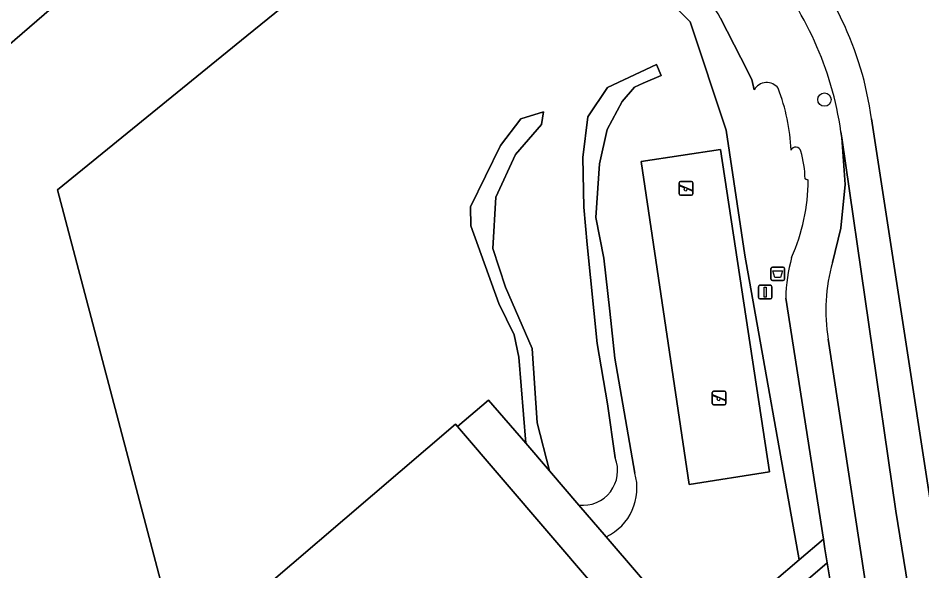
# Model space of a CAD drawing. Extents: x 158472 to 159562, y 388525 to 389606.
# Drawn here: x 159160.9 to 159227.2, y 389019.3 to 389059.8 of the extents above; entities that cross this region are included whole.
import ezdxf

# ---------------------------------------------------------------- set-up
doc = ezdxf.new("R2010")
doc.units = 0
for name, color, linetype in [('IMGEO_Afvalbak', 7, 'Continuous'), ('IMGEO_Boom', 7, 'Continuous'), ('IMGEO_Groenvoorziening', 7, 'Continuous'), ('IMGEO_Pand', 7, 'Continuous'), ('IMGEO_Rijbaan_lokaal_gesloten', 7, 'Continuous'), ('IMGEO_Rijbaan_lokaal_open', 7, 'Continuous'), ('IMGEO_Speelvoorziening', 7, 'Continuous'), ('IMGEO_Verkeersbordpaal', 7, 'Continuous'), ('IMGEO_Voetpad_gesloten', 7, 'Continuous'), ('IMGEO_Voetpad_open', 7, 'Continuous')]:
    doc.layers.add(name, color=color, linetype=linetype)

msp = doc.modelspace()

# ---------------------------------------------------------------- linework, layer by layer
at = {"layer": 'IMGEO_Afvalbak'}
for p, q in [((159216.107, 389040.688), (159216.107, 389041.488)), ((159216.107, 389041.488), (159216.107, 389040.688)), ((159216.207, 389041.588), (159216.997, 389041.588)), ((159216.997, 389041.588), (159216.207, 389041.588)), ((159217.097, 389041.488), (159217.097, 389040.688)), ((159217.097, 389040.688), (159217.097, 389041.488)), ((159216.997, 389040.588), (159216.207, 389040.588)), ((159216.207, 389040.588), (159216.997, 389040.588))]:
    msp.add_line(p, q, dxfattribs=at)
msp.add_lwpolyline([(159216.25, 389041.302), (159216.954, 389041.302), (159216.805, 389040.832), (159216.399, 389040.832), (159216.25, 389041.302)], dxfattribs=at)
for centre, start, end in [((159216.207, 389041.488), 90, 180), ((159216.207, 389041.488), 90, 180), ((159216.997, 389041.488), 0, 90), ((159216.997, 389041.488), 360, 90), ((159216.207, 389040.688), 180, 270), ((159216.207, 389040.688), 180, 270), ((159216.997, 389040.688), 270, 0), ((159216.997, 389040.688), 270, 0)]:
    msp.add_arc(centre, 0.1, start, end, dxfattribs=at)
at = {"layer": 'IMGEO_Boom'}
msp.add_circle((159220.024, 389053.861), 0.489, dxfattribs=at)
at = {"layer": 'IMGEO_Groenvoorziening'}
for points in [[(159194.101, 389079.676), (159191.028, 389077.034), (159193.438, 389074.174), (159188.482, 389069.831), (159182.754, 389076.416), (159182.297, 389076.941), (159156.026, 389054.244), (159128.905, 389030.814), (159125.639, 389027.992), (159135.248, 389016.839), (159141.471, 389009.601)], [(159151.36, 388998.098), (159153.16, 388996.004), (159153.445, 388996.248), (159155.422, 388997.939), (159172.865, 389012.863), (159163.799, 389047.245), (159177.696, 389058.53), (159196.313, 389073.65), (159210.179, 389059.558), (159212.821, 389051.632), (159214.2, 389042.452), (159218.174, 389020.125), (159219.946, 389021.639), (159217.191, 389039.313)], [(159204.025, 389021.804), (159210.843, 389013.865), (159218.174, 389020.125), (159214.2, 389042.452), (159212.821, 389051.632), (159210.179, 389059.558), (159196.313, 389073.65), (159177.696, 389058.53), (159163.799, 389047.245), (159172.865, 389012.863), (159192.975, 389030.069), (159193.124, 389029.895), (159195.411, 389031.836), (159198.136, 389028.662), (159197.629, 389034.977), (159197.293, 389036.618), (159196.163, 389038.904), (159194.107, 389044.602)], [(159214.874, 389054.589), (159214.695, 389055.346), (159213.892, 389056.921), (159212.404, 389059.84)], [(159206.125, 389026.485), (159204.67, 389034.911), (159204.301, 389038.342), (159203.854, 389042.247), (159203.279, 389045.21), (159203.529, 389049.145), (159204.104, 389051.664), (159205.206, 389053.727), (159206.102, 389054.782), (159206.738, 389055.072), (159208.062, 389055.637), (159207.707, 389056.426), (159204.127, 389054.746), (159202.68, 389052.596), (159202.328, 389049.614), (159202.394, 389045.977), (159202.643, 389043.244), (159203.369, 389035.976), (159204.132, 389031.555), (159204.692, 389027.598)], [(159204.692, 389027.598), (159204.132, 389031.555), (159203.369, 389035.976), (159202.643, 389043.244), (159202.394, 389045.977), (159202.328, 389049.614), (159202.68, 389052.596), (159204.127, 389054.746), (159207.707, 389056.426), (159208.062, 389055.637), (159206.738, 389055.072), (159206.102, 389054.782), (159205.206, 389053.727), (159204.104, 389051.664), (159203.529, 389049.145), (159203.279, 389045.21), (159203.854, 389042.247), (159204.301, 389038.342), (159204.67, 389034.911), (159206.125, 389026.485)], [(159194.107, 389044.602), (159194.075, 389046.008), (159196.281, 389050.486), (159197.764, 389052.464), (159199.436, 389052.974), (159199.285, 389052.038), (159197.38, 389049.828), (159195.944, 389046.713), (159195.713, 389042.95), (159196.636, 389040.102), (159198.6, 389035.619), (159198.96, 389030.154), (159199.862, 389026.653), (159202.023, 389024.136)], [(159218.836, 389047.959), (159218.605, 389048.049)], [(159202.023, 389024.136), (159204.025, 389021.804)], [(159224.161, 389000), (159222.498, 389009.21), (159222.011, 389010.48), (159221.036, 389015.051), (159220.227, 389019.907), (159218.479, 389018.411), (159226.051, 388975.866), (159227.164, 388969.613), (159186.891, 388959.671), (159183.615, 388972.096), (159173.579, 388963.444), (159174.217, 388960.714), (159174.459, 388959.677)]]:
    msp.add_lwpolyline(points, dxfattribs=at)
for points in [[(159128.905, 389030.814), (159156.026, 389054.244), (159182.297, 389076.941), (159180.43, 389079.087), (159179.477, 389078.282), (159123.845, 389030.074), (159125.639, 389027.992)], [(159198.6, 389035.619), (159196.636, 389040.102), (159195.713, 389042.95), (159195.944, 389046.713), (159197.38, 389049.828), (159199.285, 389052.038), (159199.436, 389052.974), (159197.764, 389052.464), (159196.281, 389050.486), (159194.075, 389046.008), (159194.107, 389044.602), (159196.163, 389038.904), (159197.293, 389036.618), (159197.629, 389034.977), (159198.136, 389028.662), (159199.862, 389026.653), (159198.96, 389030.154)], [(159206.596, 389049.328), (159212.412, 389050.21), (159215.989, 389026.561), (159210.101, 389025.648)]]:
    msp.add_lwpolyline(points, close=True, dxfattribs=at)
for centre, radius, start, end in [((159187.88, 389045.685), 28.316, 29.99393, 41.45596), ((159215.79, 389054.046), 1.065, 37.15615, 149.32936), ((159203.147, 389049.518), 14.449, 2.53209, 20.97117), ((159217.923, 389050.017), 0.368, 10.84886, 157.76228), ((159211.883, 389048.033), 6.722, 0.13214, 17.77844), ((159204.522, 389048.062), 14.314, 336.22874, 359.58865), ((159229.415, 389039.065), 12.227, 164.69714, 178.83807), ((159202.32, 389026.667), 2.548, 263.29796, 21.44179), ((159202.32, 389026.667), 2.548, 263.29796, 21.44179), ((159202.337, 389025.373), 3.948, 295.31626, 16.35962), ((159202.337, 389025.373), 3.948, 295.31626, 16.35962)]:
    msp.add_arc(centre, radius, start, end, dxfattribs=at)
at = {"layer": 'IMGEO_Pand'}
msp.add_lwpolyline([(159203.019, 389018.342), (159193.124, 389029.895), (159192.975, 389030.069), (159172.865, 389012.863), (159155.422, 388997.939), (159165.476, 388986.23), (159177.236, 388996.288)], close=True, dxfattribs=at)
at = {"layer": 'IMGEO_Rijbaan_lokaal_gesloten'}
for points in [[(159223.469, 389052.45), (159230.156, 389009.067), (159243.098, 388939.791), (159258.627, 388872.238), (159268.084, 388832.358), (159271.51, 388833.21), (159271.366, 388833.818), (159264.636, 388861.977), (159261.846, 388873.649), (159261.159, 388876.524), (159260.92, 388877.525)], [(159243.098, 388939.791), (159230.156, 389009.067), (159223.469, 389052.45)], [(159221.236, 389051.504), (159221.3, 389051.06), (159225.262, 389023.694), (159228.791, 389001.832)]]:
    msp.add_lwpolyline(points, dxfattribs=at)
for centre, radius, start, end in [((159199.667, 389049.306), 24.009, 7.52378, 43.77428), ((159199.667, 389049.306), 24.009, 7.52378, 43.77428), ((159196.927, 389048.02), 24.558, 8.15661, 40.49486)]:
    msp.add_arc(centre, radius, start, end, dxfattribs=at)
at = {"layer": 'IMGEO_Rijbaan_lokaal_open'}
for points in [[(159228.791, 389001.832), (159225.262, 389023.694), (159221.3, 389051.06), (159221.554, 389047.64), (159221.238, 389044.445), (159220.626, 389041.929)], [(159220.306, 389036.302), (159223.785, 389013.474)]]:
    msp.add_lwpolyline(points, dxfattribs=at)
msp.add_arc((159232.482, 389038.432), 12.361, 163.56656, 189.92379, dxfattribs=at)
at = {"layer": 'IMGEO_Speelvoorziening'}
for p, q in [((159209.384, 389046.962), (159209.384, 389047.762)), ((159209.384, 389047.762), (159209.384, 389046.962)), ((159209.767, 389047.39), (159209.428, 389047.527)), ((159209.453, 389047.587), (159210.329, 389047.234)), ((159209.484, 389047.862), (159210.274, 389047.862)), ((159210.274, 389047.862), (159209.484, 389047.862)), ((159210.374, 389047.762), (159210.374, 389046.962)), ((159210.374, 389046.962), (159210.374, 389047.762)), ((159210.274, 389046.862), (159209.484, 389046.862)), ((159209.484, 389046.862), (159210.274, 389046.862)), ((159210.305, 389047.174), (159209.965, 389047.311)), ((159211.806, 389031.59), (159211.806, 389032.39)), ((159211.806, 389032.39), (159211.806, 389031.59)), ((159212.189, 389032.018), (159211.85, 389032.155)), ((159211.875, 389032.215), (159212.751, 389031.862)), ((159211.906, 389032.49), (159212.696, 389032.49)), ((159212.696, 389032.49), (159211.906, 389032.49)), ((159212.796, 389032.39), (159212.796, 389031.59)), ((159212.796, 389031.59), (159212.796, 389032.39)), ((159212.696, 389031.49), (159211.906, 389031.49)), ((159211.906, 389031.49), (159212.696, 389031.49)), ((159212.727, 389031.802), (159212.387, 389031.939))]:
    msp.add_line(p, q, dxfattribs=at)
for centre, radius, start, end in [((159209.484, 389047.762), 0.1, 90, 180), ((159209.484, 389047.762), 0.1, 90, 180), ((159209.441, 389047.557), 0.0327, 68.07798, 248.07798), ((159209.846, 389047.3), 0.12, 130.99278, 5.16318), ((159210.274, 389047.762), 0.1, 0, 90), ((159210.274, 389047.762), 0.1, 360, 90), ((159209.484, 389046.962), 0.1, 180, 270), ((159209.484, 389046.962), 0.1, 180, 270), ((159210.274, 389046.962), 0.1, 270, 0), ((159210.274, 389046.962), 0.1, 270, 0), ((159210.317, 389047.204), 0.0327, 248.07798, 68.07798), ((159211.906, 389032.39), 0.1, 90, 180), ((159211.906, 389032.39), 0.1, 90, 180), ((159211.863, 389032.185), 0.0327, 68.07798, 248.07798), ((159212.696, 389032.39), 0.1, 0, 90), ((159212.696, 389032.39), 0.1, 360, 90), ((159211.906, 389031.59), 0.1, 180, 270), ((159211.906, 389031.59), 0.1, 180, 270), ((159212.268, 389031.928), 0.12, 130.99278, 5.16318), ((159212.696, 389031.59), 0.1, 270, 0), ((159212.696, 389031.59), 0.1, 270, 0), ((159212.739, 389031.832), 0.0327, 248.07798, 68.07798)]:
    msp.add_arc(centre, radius, start, end, dxfattribs=at)
at = {"layer": 'IMGEO_Verkeersbordpaal'}
for p, q in [((159215.181, 389039.347), (159215.181, 389040.147)), ((159215.181, 389040.147), (159215.181, 389039.347)), ((159215.281, 389040.247), (159216.071, 389040.247)), ((159216.071, 389040.247), (159215.281, 389040.247)), ((159216.171, 389040.147), (159216.171, 389039.347)), ((159216.171, 389039.347), (159216.171, 389040.147)), ((159216.071, 389039.247), (159215.281, 389039.247)), ((159215.281, 389039.247), (159216.071, 389039.247))]:
    msp.add_line(p, q, dxfattribs=at)
msp.add_lwpolyline([(159215.601, 389040.122), (159215.751, 389040.122), (159215.751, 389039.372), (159215.601, 389039.372), (159215.601, 389040.122)], dxfattribs=at)
for centre, start, end in [((159215.281, 389040.147), 90, 180), ((159215.281, 389040.147), 90, 180), ((159216.071, 389040.147), 0, 90), ((159216.071, 389040.147), 360, 90), ((159215.281, 389039.347), 180, 270), ((159215.281, 389039.347), 180, 270), ((159216.071, 389039.347), 270, 0), ((159216.071, 389039.347), 270, 0)]:
    msp.add_arc(centre, 0.1, start, end, dxfattribs=at)
at = {"layer": 'IMGEO_Voetpad_gesloten'}
msp.add_lwpolyline([(159206.596, 389049.328), (159210.101, 389025.648), (159215.989, 389026.561), (159212.412, 389050.21)], close=True, dxfattribs=at)
at = {"layer": 'IMGEO_Voetpad_open'}
for points in [[(159212.404, 389059.84), (159213.892, 389056.921), (159214.695, 389055.346), (159214.874, 389054.589)], [(159220.626, 389041.929), (159221.238, 389044.445), (159221.554, 389047.64), (159221.3, 389051.06), (159221.236, 389051.504)], [(159218.605, 389048.049), (159218.836, 389047.959)], [(159217.191, 389039.313), (159219.946, 389021.639), (159220.057, 389020.924), (159220.227, 389019.907), (159221.036, 389015.051), (159222.011, 389010.48), (159222.498, 389009.21), (159224.161, 389000), (159225.223, 388994.122), (159227.943, 388978.548), (159228.61, 388978.653), (159229.467, 388973.693), (159230.064, 388970.898), (159232.508, 388968.587)], [(159223.785, 389013.474), (159220.306, 389036.302)]]:
    msp.add_lwpolyline(points, dxfattribs=at)
msp.add_lwpolyline([(159190.74, 388994.674), (159185.794, 389000.379), (159191.537, 389005.315), (159196.479, 388999.591), (159198.681, 389001.477), (159211.761, 389012.659), (159218.479, 389018.411), (159220.227, 389019.907), (159220.057, 389020.924), (159219.946, 389021.639), (159218.174, 389020.125), (159210.843, 389013.865), (159204.025, 389021.804), (159202.023, 389024.136), (159199.862, 389026.653), (159198.136, 389028.662), (159195.411, 389031.836), (159193.124, 389029.895), (159203.019, 389018.342), (159177.236, 388996.288), (159165.476, 388986.23), (159155.422, 388997.939), (159153.445, 388996.248), (159170.096, 388976.988)], close=True, dxfattribs=at)
for centre, radius, start, end in [((159187.88, 389045.685), 28.316, 29.99393, 41.45596), ((159196.927, 389048.02), 24.558, 8.15661, 40.49486), ((159215.79, 389054.046), 1.065, 37.15615, 149.32936), ((159203.147, 389049.518), 14.449, 2.53209, 20.97117), ((159217.923, 389050.017), 0.368, 10.84886, 157.76228), ((159211.883, 389048.033), 6.722, 0.13214, 17.77844), ((159204.522, 389048.062), 14.314, 336.22874, 359.58865), ((159229.415, 389039.065), 12.227, 164.69714, 178.83807), ((159232.482, 389038.432), 12.361, 163.56656, 189.92379)]:
    msp.add_arc(centre, radius, start, end, dxfattribs=at)

doc.saveas('drawing.dxf')
